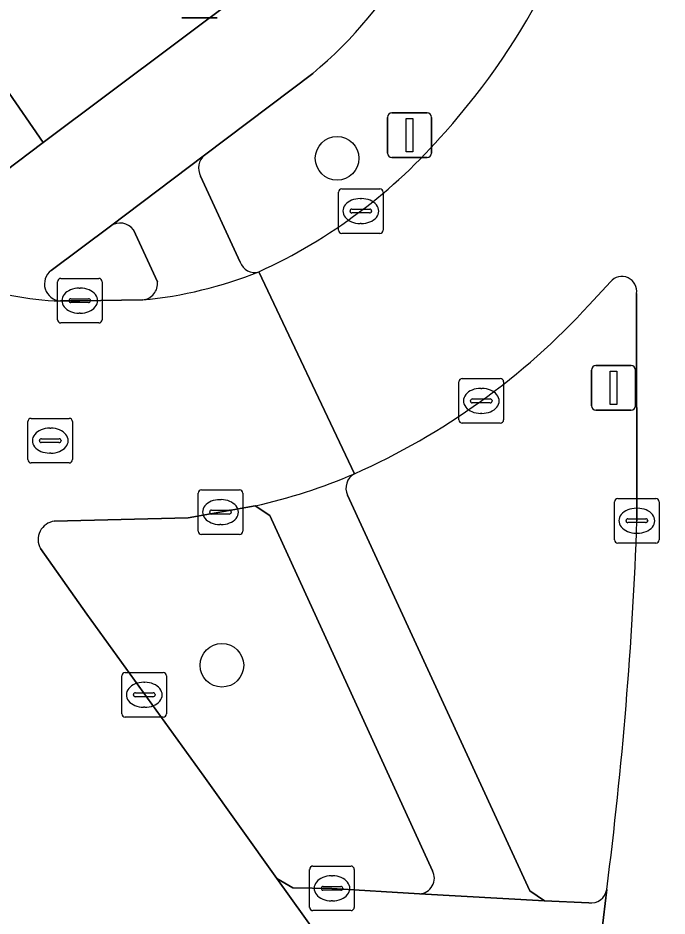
# Model space of a CAD drawing. Extents: x 158352 to 159489, y 383828 to 384603.
# Drawn here: x 159231.7 to 159246.25, y 384029.58 to 384049.72 of the extents above; entities that cross this region are included whole.
import ezdxf

# ---------------------------------------------------------------- set-up
doc = ezdxf.new("R2010")
doc.units = 0
for name, color, linetype in [('IMGEO_Berm_groen', 7, 'Continuous'), ('IMGEO_Boom', 7, 'Continuous'), ('IMGEO_Fietspad_gesloten', 7, 'Continuous'), ('IMGEO_Kolk', 7, 'Continuous'), ('IMGEO_Lichtmast', 7, 'Continuous'), ('IMGEO_Rijbaan_lokaal_gesloten', 7, 'Continuous'), ('IMGEO_Rijbaan_regionaal_gesloten', 7, 'Continuous'), ('IMGEO_Rioolput', 7, 'Continuous'), ('IMGEO_Verkeersbordpaal', 7, 'Continuous'), ('IMGEO_Verkeerseiland_groen', 7, 'Continuous'), ('IMGEO_Verkeerseiland_open', 7, 'Continuous'), ('IMGEO_Voetpad_open', 7, 'Continuous')]:
    doc.layers.add(name, color=color, linetype=linetype)

msp = doc.modelspace()

# ---------------------------------------------------------------- linework, layer by layer
at = {"layer": 'IMGEO_Berm_groen'}
for points in [[(159238.305, 384048.473), (159235.882, 384046.639)], [(159235.79, 384046.17), (159236.681, 384044.238)]]:
    msp.add_lwpolyline(points, dxfattribs=at)
for centre, radius, start, end in [((159232.574, 384055.434), 9.017, 309.4627, 354.1474), ((159229.876, 384057.391), 15.317, 318.0702, 349.075), ((159232.008, 384055.151), 12.237, 294.5981, 319.2032), ((159236.13, 384046.347), 0.383, 130.32, 207.4833), ((159237, 384044.347), 0.338, 198.8699, 287.3471)]:
    msp.add_arc(centre, radius, start, end, dxfattribs=at)
at = {"layer": 'IMGEO_Boom'}
for centre in [(159238.853, 384046.568), (159236.27, 384035.2)]:
    msp.add_circle(centre, 0.489, dxfattribs=at)
at = {"layer": 'IMGEO_Fietspad_gesloten'}
for points in [[(159236.722, 384050.273), (159232.267, 384046.922), (159230.294, 384045.438)], [(159232.446, 384044.051), (159233.772, 384045.043), (159235.882, 384046.639), (159238.305, 384048.473)]]:
    msp.add_lwpolyline(points, dxfattribs=at)
for centre, radius, start, end in [((159232.574, 384055.434), 9.017, 309.4627, 354.1474), ((159232.739, 384049.062), 5.691, 225.1301, 269.1048), ((159232.67, 384043.748), 0.377, 126.4522, 266.9928)]:
    msp.add_arc(centre, radius, start, end, dxfattribs=at)
at = {"layer": 'IMGEO_Kolk'}
for p, q in [((159238.883, 384044.959), (159238.883, 384045.811)), ((159238.958, 384045.885), (159239.81, 384045.885)), ((159239.884, 384045.811), (159239.884, 384044.959)), ((159239.371, 384045.665), (159239.396, 384045.665)), ((159239.142, 384045.379), (159239.142, 384045.391)), ((159239.185, 384045.428), (159239.583, 384045.428)), ((159239.626, 384045.391), (159239.626, 384045.379)), ((159239.58, 384045.342), (159239.182, 384045.342)), ((159239.394, 384045.105), (159239.369, 384045.105)), ((159239.81, 384044.885), (159238.958, 384044.885)), ((159232.583, 384042.95), (159232.583, 384043.802)), ((159232.658, 384043.876), (159233.51, 384043.876)), ((159233.584, 384043.802), (159233.584, 384042.95)), ((159233.071, 384043.656), (159233.096, 384043.656)), ((159232.842, 384043.37), (159232.842, 384043.382)), ((159232.885, 384043.419), (159233.283, 384043.419)), ((159233.326, 384043.382), (159233.326, 384043.37)), ((159233.28, 384043.333), (159232.882, 384043.333)), ((159233.094, 384043.096), (159233.069, 384043.096)), ((159233.51, 384042.876), (159232.658, 384042.876)), ((159241.584, 384040.703), (159241.584, 384041.555)), ((159241.659, 384041.629), (159242.511, 384041.629)), ((159242.585, 384041.555), (159242.585, 384040.703)), ((159242.072, 384041.409), (159242.097, 384041.409)), ((159241.843, 384041.123), (159241.843, 384041.135)), ((159241.886, 384041.172), (159242.284, 384041.172)), ((159242.327, 384041.135), (159242.327, 384041.123)), ((159242.281, 384041.086), (159241.883, 384041.086)), ((159242.095, 384040.849), (159242.07, 384040.849)), ((159242.511, 384040.629), (159241.659, 384040.629)), ((159235.813, 384039.134), (159236.665, 384039.134)), ((159235.738, 384038.208), (159235.738, 384039.06)), ((159236.739, 384039.06), (159236.739, 384038.208)), ((159245.146, 384038.941), (159245.998, 384038.941)), ((159236.226, 384038.914), (159236.251, 384038.914)), ((159245.071, 384038.015), (159245.071, 384038.867)), ((159245.559, 384038.721), (159245.584, 384038.721)), ((159246.072, 384038.867), (159246.072, 384038.015)), ((159235.997, 384038.628), (159235.997, 384038.64)), ((159236.435, 384038.591), (159236.037, 384038.591)), ((159236.04, 384038.677), (159236.438, 384038.677)), ((159236.481, 384038.64), (159236.481, 384038.628)), ((159236.249, 384038.354), (159236.224, 384038.354)), ((159245.33, 384038.435), (159245.33, 384038.447)), ((159245.768, 384038.398), (159245.37, 384038.398)), ((159245.373, 384038.484), (159245.771, 384038.484)), ((159245.814, 384038.447), (159245.814, 384038.435)), ((159236.665, 384038.134), (159235.813, 384038.134)), ((159245.582, 384038.161), (159245.557, 384038.161)), ((159245.998, 384037.941), (159245.146, 384037.941)), ((159234.029, 384034.112), (159234.029, 384034.964)), ((159234.104, 384035.038), (159234.956, 384035.038)), ((159235.03, 384034.964), (159235.03, 384034.112)), ((159234.517, 384034.818), (159234.542, 384034.818)), ((159234.288, 384034.532), (159234.288, 384034.544)), ((159234.726, 384034.495), (159234.328, 384034.495)), ((159234.331, 384034.581), (159234.729, 384034.581)), ((159234.772, 384034.544), (159234.772, 384034.532)), ((159234.54, 384034.258), (159234.515, 384034.258)), ((159234.956, 384034.038), (159234.104, 384034.038)), ((159238.312, 384030.698), (159239.164, 384030.698)), ((159238.237, 384029.772), (159238.237, 384030.624)), ((159238.725, 384030.478), (159238.75, 384030.478)), ((159239.238, 384030.624), (159239.238, 384029.772)), ((159238.496, 384030.192), (159238.496, 384030.204)), ((159238.934, 384030.155), (159238.536, 384030.155)), ((159238.539, 384030.241), (159238.937, 384030.241)), ((159238.98, 384030.204), (159238.98, 384030.192)), ((159238.748, 384029.918), (159238.723, 384029.918)), ((159239.164, 384029.698), (159238.312, 384029.698))]:
    msp.add_line(p, q, dxfattribs=at)
for points in [[(159238.883, 384044.959), (159238.883, 384045.811)], [(159238.958, 384045.885), (159239.81, 384045.885)], [(159239.884, 384045.811), (159239.884, 384044.959)], [(159239.81, 384044.885), (159238.958, 384044.885)], [(159232.583, 384042.95), (159232.583, 384043.802)], [(159232.658, 384043.876), (159233.51, 384043.876)], [(159233.584, 384043.802), (159233.584, 384042.95)], [(159233.51, 384042.876), (159232.658, 384042.876)], [(159241.584, 384040.703), (159241.584, 384041.555)], [(159241.659, 384041.629), (159242.511, 384041.629)], [(159242.585, 384041.555), (159242.585, 384040.703)], [(159242.511, 384040.629), (159241.659, 384040.629)], [(159235.813, 384039.134), (159236.665, 384039.134)], [(159235.738, 384038.208), (159235.738, 384039.06)], [(159236.739, 384039.06), (159236.739, 384038.208)], [(159245.146, 384038.941), (159245.998, 384038.941)], [(159245.071, 384038.015), (159245.071, 384038.867)], [(159246.072, 384038.867), (159246.072, 384038.015)], [(159236.665, 384038.134), (159235.813, 384038.134)], [(159245.998, 384037.941), (159245.146, 384037.941)], [(159234.029, 384034.112), (159234.029, 384034.964)], [(159234.104, 384035.038), (159234.956, 384035.038)], [(159235.03, 384034.964), (159235.03, 384034.112)], [(159234.956, 384034.038), (159234.104, 384034.038)], [(159238.312, 384030.698), (159239.164, 384030.698)], [(159238.237, 384029.772), (159238.237, 384030.624)], [(159239.238, 384030.624), (159239.238, 384029.772)], [(159239.164, 384029.698), (159238.312, 384029.698)]]:
    msp.add_lwpolyline(points, dxfattribs=at)
for centre, radius, start, end in [((159238.96, 384045.809), 0.0765, 91.552, 178.448), ((159238.96, 384045.809), 0.0765, 91.552, 178.448), ((159239.808, 384045.809), 0.0765, 1.552, 88.448), ((159239.808, 384045.809), 0.0765, 1.552, 88.448), ((159239.182, 384045.388), 0.0403, 85.8775, 175.7526), ((159239.179, 384045.378), 0.0366, 178.938, 274.7102), ((159239.583, 384045.385), 0.043, 264.8664, 352.4533), ((159239.587, 384045.39), 0.0386, 1.7309, 96.639), ((159238.96, 384044.961), 0.0765, 181.552, 268.448), ((159238.96, 384044.961), 0.0765, 181.552, 268.448), ((159239.808, 384044.961), 0.0765, 271.552, 358.448), ((159239.808, 384044.961), 0.0765, 271.552, 358.448), ((159232.66, 384043.8), 0.0765, 91.552, 178.448), ((159232.66, 384043.8), 0.0765, 91.552, 178.448), ((159233.508, 384043.8), 0.0765, 1.552, 88.448), ((159233.508, 384043.8), 0.0765, 1.552, 88.448), ((159232.882, 384043.379), 0.0403, 85.8775, 175.7526), ((159232.879, 384043.369), 0.0366, 178.938, 274.7102), ((159233.283, 384043.376), 0.043, 264.8664, 352.4533), ((159233.287, 384043.381), 0.0386, 1.7309, 96.639), ((159232.66, 384042.952), 0.0765, 181.552, 268.448), ((159232.66, 384042.952), 0.0765, 181.552, 268.448), ((159233.508, 384042.952), 0.0765, 271.552, 358.448), ((159233.508, 384042.952), 0.0765, 271.552, 358.448), ((159241.661, 384041.553), 0.0765, 91.552, 178.448), ((159241.661, 384041.553), 0.0765, 91.552, 178.448), ((159242.509, 384041.553), 0.0765, 1.552, 88.448), ((159242.509, 384041.553), 0.0765, 1.552, 88.448), ((159241.883, 384041.132), 0.0403, 85.8775, 175.7526), ((159242.288, 384041.134), 0.0386, 1.7309, 96.639), ((159241.88, 384041.122), 0.0366, 178.938, 274.7102), ((159242.284, 384041.129), 0.043, 264.8664, 352.4533), ((159241.661, 384040.705), 0.0765, 181.552, 268.448), ((159241.661, 384040.705), 0.0765, 181.552, 268.448), ((159242.509, 384040.705), 0.0765, 271.552, 358.448), ((159242.509, 384040.705), 0.0765, 271.552, 358.448), ((159235.815, 384039.058), 0.0765, 91.552, 178.448), ((159235.815, 384039.058), 0.0765, 91.552, 178.448), ((159236.663, 384039.058), 0.0765, 1.552, 88.448), ((159236.663, 384039.058), 0.0765, 1.552, 88.448), ((159245.148, 384038.865), 0.0765, 91.552, 178.448), ((159245.148, 384038.865), 0.0765, 91.552, 178.448), ((159245.996, 384038.865), 0.0765, 1.552, 88.448), ((159245.996, 384038.865), 0.0765, 1.552, 88.448), ((159236.037, 384038.637), 0.0403, 85.8775, 175.7526), ((159236.034, 384038.627), 0.0366, 178.938, 274.7102), ((159236.438, 384038.634), 0.043, 264.8664, 352.4533), ((159236.442, 384038.639), 0.0386, 1.7309, 96.639), ((159245.37, 384038.444), 0.0403, 85.8775, 175.7526), ((159245.367, 384038.434), 0.0366, 178.938, 274.7102), ((159245.771, 384038.441), 0.043, 264.8664, 352.4533), ((159245.775, 384038.446), 0.0386, 1.7309, 96.639), ((159235.815, 384038.21), 0.0765, 181.552, 268.448), ((159235.815, 384038.21), 0.0765, 181.552, 268.448), ((159236.663, 384038.21), 0.0765, 271.552, 358.448), ((159236.663, 384038.21), 0.0765, 271.552, 358.448), ((159245.148, 384038.017), 0.0765, 181.552, 268.448), ((159245.148, 384038.017), 0.0765, 181.552, 268.448), ((159245.996, 384038.017), 0.0765, 271.552, 358.448), ((159245.996, 384038.017), 0.0765, 271.552, 358.448), ((159234.106, 384034.962), 0.0765, 91.552, 178.448), ((159234.106, 384034.962), 0.0765, 91.552, 178.448), ((159234.954, 384034.962), 0.0765, 1.552, 88.448), ((159234.954, 384034.962), 0.0765, 1.552, 88.448), ((159234.328, 384034.541), 0.0403, 85.8775, 175.7526), ((159234.325, 384034.531), 0.0366, 178.938, 274.7102), ((159234.729, 384034.538), 0.043, 264.8664, 352.4533), ((159234.733, 384034.543), 0.0386, 1.7309, 96.639), ((159234.106, 384034.114), 0.0765, 181.552, 268.448), ((159234.106, 384034.114), 0.0765, 181.552, 268.448), ((159234.954, 384034.114), 0.0765, 271.552, 358.448), ((159234.954, 384034.114), 0.0765, 271.552, 358.448), ((159238.314, 384030.622), 0.0765, 91.552, 178.448), ((159238.314, 384030.622), 0.0765, 91.552, 178.448), ((159239.162, 384030.622), 0.0765, 1.552, 88.448), ((159239.162, 384030.622), 0.0765, 1.552, 88.448), ((159238.536, 384030.201), 0.0403, 85.8775, 175.7526), ((159238.533, 384030.191), 0.0366, 178.938, 274.7102), ((159238.937, 384030.198), 0.043, 264.8664, 352.4533), ((159238.941, 384030.203), 0.0386, 1.7309, 96.639), ((159238.314, 384029.774), 0.0765, 181.552, 268.448), ((159238.314, 384029.774), 0.0765, 181.552, 268.448), ((159239.162, 384029.774), 0.0765, 271.552, 358.448), ((159239.162, 384029.774), 0.0765, 271.552, 358.448)]:
    msp.add_arc(centre, radius, start, end, dxfattribs=at)
for centre, major_axis, ratio, start_param, end_param in [((159239.37, 384045.385), (-0.387, 0.002), 0.722429, 4.712389, 7.853982), ((159239.395, 384045.385), (-0.39, 0.002), 0.717154, 1.570796, 4.712389), ((159233.07, 384043.376), (-0.387, 0.002), 0.722429, 4.712389, 7.853982), ((159233.095, 384043.376), (-0.39, 0.002), 0.717154, 1.570796, 4.712389), ((159242.071, 384041.129), (-0.387, 0.002), 0.722429, 4.712389, 7.853982), ((159242.096, 384041.129), (-0.39, 0.002), 0.717154, 1.570796, 4.712389), ((159236.225, 384038.634), (-0.387, 0.002), 0.722429, 4.712389, 7.853982), ((159236.25, 384038.634), (-0.39, 0.002), 0.717154, 1.570796, 4.712389), ((159245.558, 384038.441), (-0.387, 0.002), 0.722429, 4.712389, 7.853982), ((159245.583, 384038.441), (-0.39, 0.002), 0.717154, 1.570796, 4.712389), ((159234.516, 384034.538), (-0.387, 0.002), 0.722429, 4.712389, 7.853982), ((159234.541, 384034.538), (-0.39, 0.002), 0.717154, 1.570796, 4.712389), ((159238.724, 384030.198), (-0.387, 0.002), 0.722429, 4.712389, 7.853982), ((159238.749, 384030.198), (-0.39, 0.002), 0.717154, 1.570796, 4.712389)]:
    msp.add_ellipse(centre, major_axis=major_axis, ratio=ratio, start_param=start_param, end_param=end_param, dxfattribs=at)
at = {"layer": 'IMGEO_Lichtmast'}
for p, q in [((159236.162, 384049.715), (159235.372, 384049.715)), ((159235.372, 384049.715), (159236.162, 384049.715)), ((159244.552, 384041.019), (159244.552, 384041.819)), ((159244.552, 384041.819), (159244.552, 384041.019)), ((159244.652, 384041.919), (159245.442, 384041.919)), ((159245.442, 384041.919), (159244.652, 384041.919)), ((159245.542, 384041.819), (159245.542, 384041.019)), ((159245.542, 384041.019), (159245.542, 384041.819)), ((159245.442, 384040.919), (159244.652, 384040.919)), ((159244.652, 384040.919), (159245.442, 384040.919))]:
    msp.add_line(p, q, dxfattribs=at)
msp.add_lwpolyline([(159244.972, 384041.794), (159245.122, 384041.794), (159245.122, 384041.044), (159244.972, 384041.044), (159244.972, 384041.794)], dxfattribs=at)
for centre, start, end in [((159244.652, 384041.819), 90, 180), ((159244.652, 384041.819), 90, 180), ((159245.442, 384041.819), 0, 90), ((159245.442, 384041.819), 360, 90), ((159244.652, 384041.019), 180, 270), ((159244.652, 384041.019), 180, 270), ((159245.442, 384041.019), 270, 0), ((159245.442, 384041.019), 270, 0)]:
    msp.add_arc(centre, 0.1, start, end, dxfattribs=at)
at = {"layer": 'IMGEO_Rijbaan_lokaal_gesloten'}
for points in [[(159239.243, 384039.496), (159237.101, 384044.025)], [(159234.494, 384043.393), (159233.084, 384043.375), (159232.65, 384043.372)], [(159235.512, 384038.508), (159237.018, 384038.776)], [(159232.514, 384038.431), (159235.512, 384038.508)], [(159240.305, 384025.143), (159239.735, 384027.553), (159239.393, 384027.781), (159237.501, 384030.418), (159235.864, 384032.71), (159233.244, 384036.347), (159232.201, 384037.815)]]:
    msp.add_lwpolyline(points, dxfattribs=at)
for centre, radius, start, end in [((159232.739, 384049.062), 5.691, 225.1301, 269.1048), ((159233.616, 384052.706), 9.354, 275.3834, 291.8706), ((159234.368, 384050.763), 12.276, 282.4658, 293.3969), ((159232.571, 384038.015), 0.42, 97.7307, 208.3975)]:
    msp.add_arc(centre, radius, start, end, dxfattribs=at)
at = {"layer": 'IMGEO_Rijbaan_regionaal_gesloten'}
for points in [[(159244.898, 384030.17), (159244.597, 384027.658), (159244.117, 384024.527), (159247.7, 384024.418), (159248.49, 384030.255), (159248.85, 384034.532), (159248.999, 384038.823), (159248.935, 384043.115), (159248.92, 384043.477), (159248.903, 384043.839), (159248.885, 384044.201), (159248.638, 384050.069), (159248.019, 384065.564), (159246.815, 384095.399), (159246.77, 384099.184), (159246.835, 384106.313)], [(159237.101, 384044.025), (159239.243, 384039.496)], [(159244.503, 384043.28), (159244.981, 384043.799)], [(159245.565, 384043.535), (159245.574, 384038.442)]]:
    msp.add_lwpolyline(points, dxfattribs=at)
for centre, radius, start, end in [((159229.876, 384057.391), 15.317, 318.0702, 349.075), ((159232.008, 384055.151), 12.237, 294.5981, 319.2032), ((159245.236, 384043.585), 0.333, 351.425, 139.9239), ((159232.752, 384054.067), 15.952, 294.0127, 317.4492), ((159154.316, 384041.736), 91.317, 352.72347, 357.93271)]:
    msp.add_arc(centre, radius, start, end, dxfattribs=at)
at = {"layer": 'IMGEO_Rioolput'}
for p, q in [((159231.997, 384040.737), (159232.849, 384040.737)), ((159231.922, 384039.811), (159231.922, 384040.663)), ((159232.923, 384040.663), (159232.923, 384039.811)), ((159232.41, 384040.517), (159232.435, 384040.517)), ((159232.181, 384040.231), (159232.181, 384040.243)), ((159232.619, 384040.194), (159232.221, 384040.194)), ((159232.224, 384040.28), (159232.622, 384040.28)), ((159232.665, 384040.243), (159232.665, 384040.231)), ((159232.433, 384039.957), (159232.408, 384039.957)), ((159232.849, 384039.737), (159231.997, 384039.737))]:
    msp.add_line(p, q, dxfattribs=at)
for points in [[(159231.997, 384040.737), (159232.849, 384040.737)], [(159231.922, 384039.811), (159231.922, 384040.663)], [(159232.923, 384040.663), (159232.923, 384039.811)], [(159232.849, 384039.737), (159231.997, 384039.737)]]:
    msp.add_lwpolyline(points, dxfattribs=at)
for centre, radius, start, end in [((159231.999, 384040.661), 0.0765, 91.552, 178.448), ((159231.999, 384040.661), 0.0765, 91.552, 178.448), ((159232.847, 384040.661), 0.0765, 1.552, 88.448), ((159232.847, 384040.661), 0.0765, 1.552, 88.448), ((159232.221, 384040.24), 0.0403, 85.8775, 175.7526), ((159232.218, 384040.23), 0.0366, 178.938, 274.7102), ((159232.622, 384040.237), 0.043, 264.8664, 352.4533), ((159232.626, 384040.242), 0.0386, 1.7309, 96.639), ((159231.999, 384039.813), 0.0765, 181.552, 268.448), ((159231.999, 384039.813), 0.0765, 181.552, 268.448), ((159232.847, 384039.813), 0.0765, 271.552, 358.448), ((159232.847, 384039.813), 0.0765, 271.552, 358.448)]:
    msp.add_arc(centre, radius, start, end, dxfattribs=at)
for centre, major_axis, ratio, start_param, end_param in [((159232.409, 384040.237), (-0.387, 0.002), 0.722429, 4.712389, 7.853982), ((159232.434, 384040.237), (-0.39, 0.002), 0.717154, 1.570796, 4.712389)]:
    msp.add_ellipse(centre, major_axis=major_axis, ratio=ratio, start_param=start_param, end_param=end_param, dxfattribs=at)
at = {"layer": 'IMGEO_Verkeersbordpaal'}
for p, q in [((159240.08, 384047.587), (159240.87, 384047.587)), ((159240.87, 384047.587), (159240.08, 384047.587)), ((159239.98, 384046.687), (159239.98, 384047.487)), ((159239.98, 384047.487), (159239.98, 384046.687)), ((159240.97, 384047.487), (159240.97, 384046.687)), ((159240.97, 384046.687), (159240.97, 384047.487)), ((159240.87, 384046.587), (159240.08, 384046.587)), ((159240.08, 384046.587), (159240.87, 384046.587))]:
    msp.add_line(p, q, dxfattribs=at)
msp.add_lwpolyline([(159240.4, 384047.462), (159240.55, 384047.462), (159240.55, 384046.712), (159240.4, 384046.712), (159240.4, 384047.462)], dxfattribs=at)
for centre, start, end in [((159240.08, 384047.487), 90, 180), ((159240.08, 384047.487), 90, 180), ((159240.87, 384047.487), 0, 90), ((159240.87, 384047.487), 360, 90), ((159240.08, 384046.687), 180, 270), ((159240.08, 384046.687), 180, 270), ((159240.87, 384046.687), 270, 0), ((159240.87, 384046.687), 270, 0)]:
    msp.add_arc(centre, 0.1, start, end, dxfattribs=at)
at = {"layer": 'IMGEO_Verkeerseiland_groen'}
for points in [[(159237.343, 384038.558), (159237.018, 384038.776), (159235.512, 384038.508), (159232.514, 384038.431)], [(159240.989, 384030.593), (159237.343, 384038.558)], [(159232.201, 384037.815), (159233.244, 384036.347), (159235.864, 384032.71), (159237.501, 384030.418), (159237.857, 384030.206), (159238.738, 384030.197), (159240.698, 384030.076)]]:
    msp.add_lwpolyline(points, dxfattribs=at)
for centre, radius, start, end in [((159232.571, 384038.015), 0.42, 97.7307, 208.3975), ((159240.681, 384030.426), 0.351, 272.8519, 28.4011)]:
    msp.add_arc(centre, radius, start, end, dxfattribs=at)
at = {"layer": 'IMGEO_Verkeerseiland_open'}
for points in [[(159233.772, 384045.043), (159232.446, 384044.051)], [(159234.826, 384043.802), (159234.29, 384044.967)], [(159244.981, 384043.799), (159244.503, 384043.28)], [(159232.65, 384043.372), (159233.084, 384043.375), (159234.494, 384043.393)], [(159245.574, 384038.442), (159245.565, 384043.535)], [(159239.086, 384039.015), (159243.172, 384030.139), (159243.502, 384029.915), (159244.495, 384029.872)]]:
    msp.add_lwpolyline(points, dxfattribs=at)
for centre, radius, start, end in [((159233.992, 384044.742), 0.373, 37.1135, 126.193), ((159232.67, 384043.748), 0.377, 126.4522, 266.9928), ((159234.456, 384043.763), 0.372, 275.9086, 5.9564), ((159245.236, 384043.585), 0.333, 351.425, 139.9239), ((159232.752, 384054.067), 15.952, 294.0127, 317.4492), ((159239.419, 384039.172), 0.369, 118.5682, 205.2781), ((159154.316, 384041.736), 91.317, 352.72347, 357.93271), ((159244.536, 384030.238), 0.369, 263.6454, 349.3171)]:
    msp.add_arc(centre, radius, start, end, dxfattribs=at)
at = {"layer": 'IMGEO_Voetpad_open'}
for points in [[(159243.123, 384115.407), (159242.728, 384111.611), (159240.051, 384111.827), (159239.943, 384109.702), (159239.35, 384092.98), (159238.697, 384092.997), (159238.621, 384091.518), (159238.911, 384091.501), (159238.901, 384091.185), (159238.633, 384091.188), (159238.569, 384089.933), (159238.521, 384088.202), (159239.779, 384088.156), (159239.262, 384072.96), (159238.612, 384072.905), (159237.986, 384056.19), (159237.922, 384054.395), (159237.773, 384054.575), (159237.625, 384054.756), (159236.725, 384054.07), (159233.676, 384051.746), (159230.566, 384049.375), (159232.267, 384046.922), (159236.722, 384050.273)], [(159232.267, 384046.922), (159230.566, 384049.375), (159226.201, 384046.048), (159226.438, 384045.831)], [(159230.294, 384045.438), (159232.267, 384046.922)], [(159235.882, 384046.639), (159233.772, 384045.043)], [(159236.681, 384044.238), (159235.79, 384046.17)], [(159234.29, 384044.967), (159234.826, 384043.802)], [(159240.698, 384030.076), (159243.502, 384029.915), (159243.172, 384030.139), (159239.086, 384039.015)], [(159237.018, 384038.776), (159237.343, 384038.558), (159240.989, 384030.593)], [(159244.495, 384029.872), (159243.502, 384029.915), (159240.698, 384030.076), (159238.738, 384030.197), (159237.857, 384030.206), (159237.501, 384030.418), (159239.393, 384027.781)], [(159244.597, 384027.658), (159244.898, 384030.17)]]:
    msp.add_lwpolyline(points, dxfattribs=at)
for centre, radius, start, end in [((159236.13, 384046.347), 0.383, 130.32, 207.4833), ((159233.992, 384044.742), 0.373, 37.1135, 126.193), ((159237, 384044.347), 0.338, 198.8699, 287.3471), ((159233.616, 384052.706), 9.354, 275.3834, 291.8706), ((159234.456, 384043.763), 0.372, 275.9086, 5.9564), ((159234.368, 384050.763), 12.276, 282.4658, 293.3969), ((159239.419, 384039.172), 0.369, 118.5682, 205.2781), ((159240.681, 384030.426), 0.351, 272.8519, 28.4011), ((159244.536, 384030.238), 0.369, 263.6454, 349.3171)]:
    msp.add_arc(centre, radius, start, end, dxfattribs=at)

doc.saveas('drawing.dxf')
